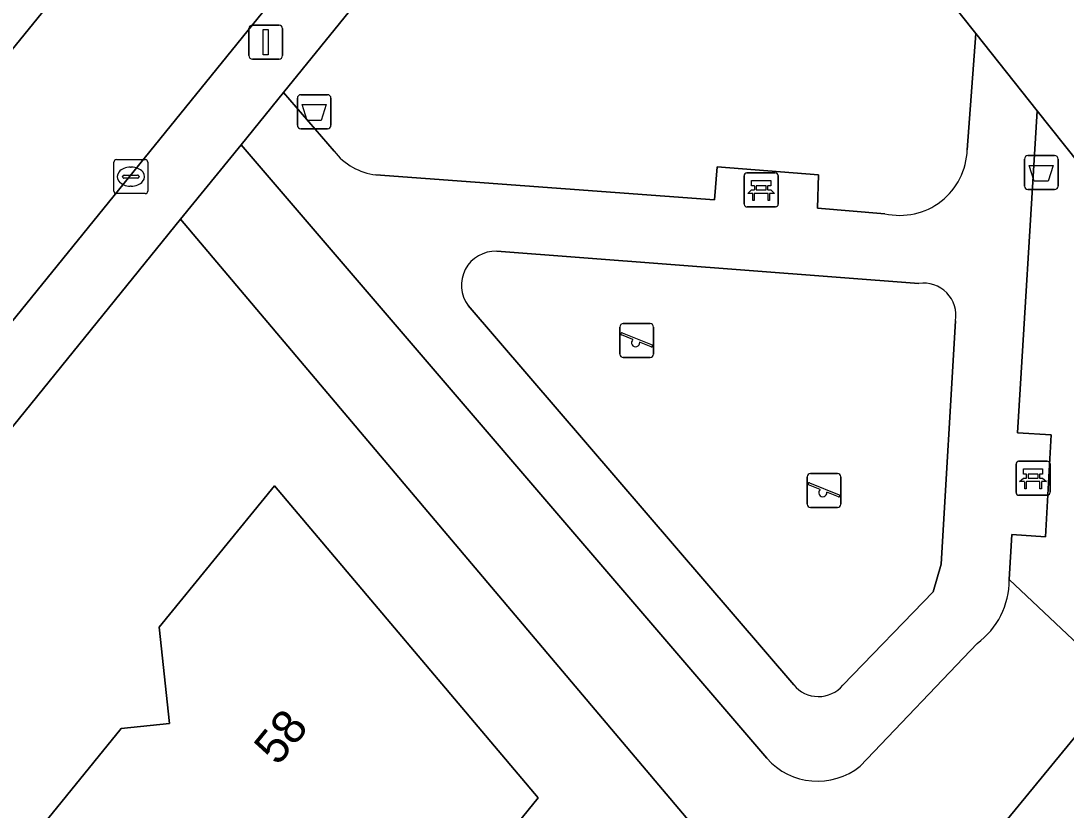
# Model space of a CAD drawing. Extents: x 157320 to 158835, y 386650 to 388491.
# Drawn here: x 157825.03 to 157855.8, y 387375.68 to 387398.91 of the extents above; entities that cross this region are included whole.
import ezdxf

# ---------------------------------------------------------------- set-up
doc = ezdxf.new("R2010")
doc.units = 0
for name, color, linetype in [('IMGEO_Afvalbak', 7, 'Continuous'), ('IMGEO_Bank', 7, 'Continuous'), ('IMGEO_Erf', 7, 'Continuous'), ('IMGEO_Groenvoorziening', 7, 'Continuous'), ('IMGEO_Kolk', 7, 'Continuous'), ('IMGEO_Lichtmast', 7, 'Continuous'), ('IMGEO_Pand', 7, 'Continuous'), ('IMGEO_Pand_nummerreeks', 7, 'Continuous'), ('IMGEO_Parkeervlak_open', 7, 'Continuous'), ('IMGEO_Rijbaan_lokaal_open', 7, 'Continuous'), ('IMGEO_Speelvoorziening', 7, 'Continuous'), ('IMGEO_Terreindeel_zand', 7, 'Continuous'), ('IMGEO_Voetpad_halfverhard', 7, 'Continuous'), ('IMGEO_Voetpad_open', 7, 'Continuous')]:
    doc.layers.add(name, color=color, linetype=linetype)

msp = doc.modelspace()

# ---------------------------------------------------------------- linework, layer by layer
at = {"layer": 'IMGEO_Afvalbak'}
for p, q in [((157833.167, 387395.841), (157833.167, 387396.641)), ((157833.167, 387396.641), (157833.167, 387395.841)), ((157833.267, 387396.741), (157834.057, 387396.741)), ((157834.057, 387396.741), (157833.267, 387396.741)), ((157834.157, 387396.641), (157834.157, 387395.841)), ((157834.157, 387395.841), (157834.157, 387396.641)), ((157834.057, 387395.741), (157833.267, 387395.741)), ((157833.267, 387395.741), (157834.057, 387395.741)), ((157854.572, 387394.048), (157854.572, 387394.848)), ((157854.572, 387394.848), (157854.572, 387394.048)), ((157854.672, 387394.948), (157855.462, 387394.948)), ((157855.462, 387394.948), (157854.672, 387394.948)), ((157855.562, 387394.848), (157855.562, 387394.048)), ((157855.562, 387394.048), (157855.562, 387394.848)), ((157855.462, 387393.948), (157854.672, 387393.948)), ((157854.672, 387393.948), (157855.462, 387393.948))]:
    msp.add_line(p, q, dxfattribs=at)
for points in [[(157833.31, 387396.455), (157834.014, 387396.455), (157833.865, 387395.985), (157833.459, 387395.985), (157833.31, 387396.455)], [(157854.715, 387394.662), (157855.419, 387394.662), (157855.27, 387394.192), (157854.864, 387394.192), (157854.715, 387394.662)]]:
    msp.add_lwpolyline(points, dxfattribs=at)
for centre, start, end in [((157833.267, 387396.641), 90, 180), ((157833.267, 387396.641), 90, 180), ((157834.057, 387396.641), 0, 90), ((157834.057, 387396.641), 360, 90), ((157833.267, 387395.841), 180, 270), ((157833.267, 387395.841), 180, 270), ((157834.057, 387395.841), 270, 0), ((157834.057, 387395.841), 270, 0), ((157854.672, 387394.848), 90, 180), ((157854.672, 387394.848), 90, 180), ((157855.462, 387394.848), 0, 90), ((157855.462, 387394.848), 360, 90), ((157854.672, 387394.048), 180, 270), ((157854.672, 387394.048), 180, 270), ((157855.462, 387394.048), 270, 0), ((157855.462, 387394.048), 270, 0)]:
    msp.add_arc(centre, 0.1, start, end, dxfattribs=at)
at = {"layer": 'IMGEO_Bank'}
for p, q in [((157846.397, 387394.44), (157847.238, 387394.44)), ((157847.238, 387394.44), (157846.397, 387394.44)), ((157846.322, 387393.515), (157846.322, 387394.356)), ((157846.322, 387394.356), (157846.322, 387393.515)), ((157847.322, 387394.365), (157847.322, 387393.524)), ((157847.322, 387393.524), (157847.322, 387394.365)), ((157847.019, 387393.838), (157846.626, 387393.838)), ((157846.631, 387393.946), (157846.631, 387394.052)), ((157846.675, 387394.052), (157846.675, 387393.946)), ((157846.963, 387394.058), (157846.681, 387394.058)), ((157846.681, 387393.94), (157846.963, 387393.94)), ((157846.969, 387393.946), (157846.969, 387394.052)), ((157847.013, 387394.052), (157847.013, 387393.946)), ((157847.247, 387393.44), (157846.406, 387393.44)), ((157846.406, 387393.44), (157847.247, 387393.44)), ((157854.326, 387385.027), (157854.326, 387385.868)), ((157854.326, 387385.868), (157854.326, 387385.027)), ((157854.401, 387385.952), (157855.242, 387385.952)), ((157855.242, 387385.952), (157854.401, 387385.952)), ((157855.326, 387385.877), (157855.326, 387385.036)), ((157855.326, 387385.036), (157855.326, 387385.877)), ((157854.635, 387385.458), (157854.635, 387385.564)), ((157854.679, 387385.564), (157854.679, 387385.458)), ((157854.967, 387385.57), (157854.685, 387385.57)), ((157854.973, 387385.458), (157854.973, 387385.564)), ((157855.017, 387385.564), (157855.017, 387385.458)), ((157855.023, 387385.35), (157854.63, 387385.35)), ((157854.685, 387385.452), (157854.967, 387385.452)), ((157855.251, 387384.952), (157854.41, 387384.952)), ((157854.41, 387384.952), (157855.251, 387384.952))]:
    msp.add_line(p, q, dxfattribs=at)
for points in [[(157846.625, 387394.058), (157846.539, 387394.058), (157846.539, 387394.219), (157847.102, 387394.219), (157847.102, 387394.058), (157847.019, 387394.058)], [(157846.569, 387393.838), (157846.427, 387393.838), (157846.539, 387393.94), (157846.625, 387393.94)], [(157846.619, 387393.831), (157846.619, 387393.624), (157846.576, 387393.624), (157846.576, 387393.831)], [(157847.019, 387393.94), (157847.102, 387393.94), (157847.214, 387393.838), (157847.075, 387393.838)], [(157847.069, 387393.831), (157847.069, 387393.624), (157847.025, 387393.624), (157847.025, 387393.831)], [(157854.629, 387385.57), (157854.543, 387385.57), (157854.543, 387385.731), (157855.106, 387385.731), (157855.106, 387385.57), (157855.023, 387385.57)], [(157854.573, 387385.35), (157854.431, 387385.35), (157854.543, 387385.452), (157854.629, 387385.452)], [(157854.623, 387385.343), (157854.623, 387385.136), (157854.58, 387385.136), (157854.58, 387385.343)], [(157855.023, 387385.452), (157855.106, 387385.452), (157855.218, 387385.35), (157855.079, 387385.35)], [(157855.073, 387385.343), (157855.073, 387385.136), (157855.029, 387385.136), (157855.029, 387385.343)]]:
    msp.add_lwpolyline(points, dxfattribs=at)
for centre, radius, start, end in [((157846.4, 387394.362), 0.0779, 92.4484, 184.2845), ((157846.4, 387394.362), 0.0779, 92.4484, 184.2845), ((157847.244, 387394.362), 0.0779, 2.4484, 94.2845), ((157847.244, 387394.362), 0.0779, 2.4484, 94.2845), ((157846.569, 387393.831), 0.00671, 2.8957, 87.1043), ((157846.626, 387393.831), 0.00671, 92.8957, 177.1043), ((157846.624, 387394.051), 0.00671, 2.8957, 87.1043), ((157846.624, 387393.947), 0.00671, 272.8957, 357.1043), ((157846.681, 387394.051), 0.00671, 92.8957, 177.1043), ((157846.681, 387393.947), 0.00671, 182.8957, 267.1043), ((157846.963, 387394.051), 0.00671, 2.8957, 87.1043), ((157846.963, 387393.947), 0.00671, 272.8957, 357.1043), ((157847.02, 387394.051), 0.00671, 92.8957, 177.1043), ((157847.02, 387393.947), 0.00671, 182.8957, 267.1043), ((157847.018, 387393.831), 0.00671, 2.8957, 87.1043), ((157847.075, 387393.831), 0.00671, 92.8957, 177.1043), ((157846.4, 387393.518), 0.0779, 182.4484, 274.2845), ((157846.4, 387393.518), 0.0779, 182.4484, 274.2845), ((157847.244, 387393.518), 0.0779, 272.4484, 4.2845), ((157847.244, 387393.518), 0.0779, 272.4484, 4.2845), ((157854.404, 387385.874), 0.0779, 92.4484, 184.2845), ((157854.404, 387385.874), 0.0779, 92.4484, 184.2845), ((157855.248, 387385.874), 0.0779, 2.4484, 94.2845), ((157855.248, 387385.874), 0.0779, 2.4484, 94.2845), ((157854.628, 387385.563), 0.00671, 2.8957, 87.1043), ((157854.685, 387385.563), 0.00671, 92.8957, 177.1043), ((157854.967, 387385.563), 0.00671, 2.8957, 87.1043), ((157855.024, 387385.563), 0.00671, 92.8957, 177.1043), ((157854.573, 387385.343), 0.00671, 2.8957, 87.1043), ((157854.63, 387385.343), 0.00671, 92.8957, 177.1043), ((157854.628, 387385.459), 0.00671, 272.8957, 357.1043), ((157854.685, 387385.459), 0.00671, 182.8957, 267.1043), ((157854.967, 387385.459), 0.00671, 272.8957, 357.1043), ((157855.024, 387385.459), 0.00671, 182.8957, 267.1043), ((157855.022, 387385.343), 0.00671, 2.8957, 87.1043), ((157855.079, 387385.343), 0.00671, 92.8957, 177.1043), ((157854.404, 387385.03), 0.0779, 182.4484, 274.2845), ((157854.404, 387385.03), 0.0779, 182.4484, 274.2845), ((157855.248, 387385.03), 0.0779, 272.4484, 4.2845), ((157855.248, 387385.03), 0.0779, 272.4484, 4.2845)]:
    msp.add_arc(centre, radius, start, end, dxfattribs=at)
at = {"layer": 'IMGEO_Erf'}
msp.add_lwpolyline([(157823.142, 387372.126), (157825.562, 387375.105), (157827.978, 387378.079), (157829.401, 387378.229), (157829.101, 387381.065), (157832.491, 387385.228), (157840.261, 387376.042), (157836.393, 387371.277), (157841.916, 387366.832), (157843.452, 387367.008), (157845.621, 387369.704), (157847.578, 387367.391), (157849.436, 387369.766), (157829.731, 387393.075), (157823.566, 387385.477)], dxfattribs=at)
at = {"layer": 'IMGEO_Groenvoorziening'}
for points in [[(157852.889, 387395.12), (157853.14, 387398.544), (157846.107, 387407.382), (157845.399, 387407.886)], [(157841.134, 387407.129), (157832.757, 387396.804), (157834.248, 387395.077)], [(157877.526, 387404.309), (157871.71, 387397.168), (157871.553, 387397.366), (157866.632, 387390.707), (157857.36, 387379.415), (157849.436, 387369.766), (157847.578, 387367.391), (157842.593, 387361.257), (157836.221, 387353.416), (157833.095, 387349.569), (157829.944, 387345.69)], [(157846.987, 387377.208), (157831.509, 387395.266), (157829.731, 387393.075), (157849.436, 387369.766), (157857.36, 387379.415)], [(157835.482, 387394.382), (157845.45, 387393.642), (157845.525, 387394.62), (157848.512, 387394.383), (157848.483, 387393.406), (157850.465, 387393.238)], [(157857.36, 387379.415), (157854.121, 387382.466)], [(157853.177, 387380.588), (157849.738, 387376.976)]]:
    msp.add_lwpolyline(points, dxfattribs=at)
msp.add_lwpolyline([(157866.632, 387390.707), (157866.597, 387391.046), (157862.808, 387386.396), (157854.949, 387396.271), (157854.368, 387386.789), (157855.36, 387386.724), (157855.192, 387383.727), (157854.205, 387383.798), (157854.121, 387382.466), (157857.36, 387379.415)], close=True, dxfattribs=at)
for centre, radius, start, end in [((157835.7, 387396.212), 1.843, 218.0161, 263.2066), ((157850.904, 387395.174), 1.985, 257.2143, 358.4374), ((157851.849, 387382.432), 2.273, 305.7689, 0.8572), ((157848.484, 387378.53), 1.997, 221.4478, 308.9112)]:
    msp.add_arc(centre, radius, start, end, dxfattribs=at)
at = {"layer": 'IMGEO_Kolk'}
for p, q in [((157827.764, 387393.904), (157827.764, 387394.756)), ((157827.839, 387394.83), (157828.691, 387394.83)), ((157828.765, 387394.756), (157828.765, 387393.904)), ((157828.252, 387394.61), (157828.277, 387394.61)), ((157828.023, 387394.324), (157828.023, 387394.336)), ((157828.461, 387394.287), (157828.063, 387394.287)), ((157828.066, 387394.373), (157828.464, 387394.373)), ((157828.507, 387394.336), (157828.507, 387394.324)), ((157828.691, 387393.83), (157827.839, 387393.83)), ((157828.275, 387394.05), (157828.25, 387394.05))]:
    msp.add_line(p, q, dxfattribs=at)
for points in [[(157827.764, 387393.904), (157827.764, 387394.756)], [(157827.839, 387394.83), (157828.691, 387394.83)], [(157828.765, 387394.756), (157828.765, 387393.904)], [(157828.691, 387393.83), (157827.839, 387393.83)]]:
    msp.add_lwpolyline(points, dxfattribs=at)
for centre, radius, start, end in [((157827.841, 387394.754), 0.0765, 91.552, 178.448), ((157827.841, 387394.754), 0.0765, 91.552, 178.448), ((157828.689, 387394.754), 0.0765, 1.552, 88.448), ((157828.689, 387394.754), 0.0765, 1.552, 88.448), ((157828.063, 387394.333), 0.0403, 85.8775, 175.7526), ((157828.06, 387394.323), 0.0366, 178.938, 274.7102), ((157828.464, 387394.33), 0.043, 264.8664, 352.4533), ((157828.468, 387394.335), 0.0386, 1.7309, 96.639), ((157827.841, 387393.906), 0.0765, 181.552, 268.448), ((157827.841, 387393.906), 0.0765, 181.552, 268.448), ((157828.689, 387393.906), 0.0765, 271.552, 358.448), ((157828.689, 387393.906), 0.0765, 271.552, 358.448)]:
    msp.add_arc(centre, radius, start, end, dxfattribs=at)
for centre, major_axis, ratio, start_param, end_param in [((157828.251, 387394.33), (-0.387, 0.002), 0.722429, 4.712389, 7.853982), ((157828.276, 387394.33), (-0.39, 0.002), 0.717154, 1.570796, 4.712389)]:
    msp.add_ellipse(centre, major_axis=major_axis, ratio=ratio, start_param=start_param, end_param=end_param, dxfattribs=at)
at = {"layer": 'IMGEO_Lichtmast'}
for p, q in [((157831.842, 387398.791), (157832.632, 387398.791)), ((157832.632, 387398.791), (157831.842, 387398.791)), ((157831.742, 387397.891), (157831.742, 387398.691)), ((157831.742, 387398.691), (157831.742, 387397.891)), ((157832.732, 387398.691), (157832.732, 387397.891)), ((157832.732, 387397.891), (157832.732, 387398.691)), ((157832.632, 387397.791), (157831.842, 387397.791)), ((157831.842, 387397.791), (157832.632, 387397.791))]:
    msp.add_line(p, q, dxfattribs=at)
msp.add_lwpolyline([(157832.162, 387398.666), (157832.312, 387398.666), (157832.312, 387397.916), (157832.162, 387397.916), (157832.162, 387398.666)], dxfattribs=at)
for centre, start, end in [((157831.842, 387398.691), 90, 180), ((157831.842, 387398.691), 90, 180), ((157832.632, 387398.691), 0, 90), ((157832.632, 387398.691), 360, 90), ((157831.842, 387397.891), 180, 270), ((157831.842, 387397.891), 180, 270), ((157832.632, 387397.891), 270, 0), ((157832.632, 387397.891), 270, 0)]:
    msp.add_arc(centre, 0.1, start, end, dxfattribs=at)
at = {"layer": 'IMGEO_Pand'}
msp.add_lwpolyline([(157825.562, 387375.105), (157842.593, 387361.257), (157847.578, 387367.391), (157845.621, 387369.704), (157843.452, 387367.008), (157841.916, 387366.832), (157836.393, 387371.277), (157840.261, 387376.042), (157832.491, 387385.228), (157829.101, 387381.065), (157829.401, 387378.229), (157827.978, 387378.079)], close=True, dxfattribs=at)
at = {"layer": 'IMGEO_Parkeervlak_open'}
msp.add_lwpolyline([(157781.63, 387344.993), (157834.935, 387410.595)], dxfattribs=at)
at = {"layer": 'IMGEO_Rijbaan_lokaal_open'}
msp.add_lwpolyline([(157846.356, 387416.537), (157845.399, 387407.886), (157846.107, 387407.382), (157853.14, 387398.544), (157854.949, 387396.271), (157862.808, 387386.396), (157866.597, 387391.046)], close=True, dxfattribs=at)
for points in [[(157836.376, 387404.4), (157838.87, 387407.488), (157834.935, 387410.595), (157781.63, 387344.993), (157779.016, 387341.753), (157777.486, 387339.892)], [(157776.759, 387331.339), (157777.377, 387331.827), (157777.938, 387332.37), (157780.348, 387335.32), (157784.274, 387340.139), (157788.056, 387344.828), (157797.002, 387355.833), (157800.797, 387360.52), (157809.626, 387371.388), (157813.411, 387376.075), (157821.899, 387386.548), (157824.279, 387389.477), (157836.376, 387404.4)]]:
    msp.add_lwpolyline(points, dxfattribs=at)
at = {"layer": 'IMGEO_Speelvoorziening'}
for p, q in [((157842.664, 387389.103), (157842.664, 387389.903)), ((157842.664, 387389.903), (157842.664, 387389.103)), ((157842.764, 387390.003), (157843.554, 387390.003)), ((157843.554, 387390.003), (157842.764, 387390.003)), ((157843.654, 387389.903), (157843.654, 387389.103)), ((157843.654, 387389.103), (157843.654, 387389.903)), ((157843.047, 387389.531), (157842.708, 387389.668)), ((157842.733, 387389.728), (157843.609, 387389.375)), ((157843.585, 387389.315), (157843.245, 387389.452)), ((157843.554, 387389.003), (157842.764, 387389.003)), ((157842.764, 387389.003), (157843.554, 387389.003)), ((157848.275, 387385.588), (157849.065, 387385.588)), ((157849.065, 387385.588), (157848.275, 387385.588)), ((157848.175, 387384.688), (157848.175, 387385.488)), ((157848.175, 387385.488), (157848.175, 387384.688)), ((157848.558, 387385.116), (157848.219, 387385.253)), ((157848.244, 387385.313), (157849.12, 387384.96)), ((157849.165, 387385.488), (157849.165, 387384.688)), ((157849.165, 387384.688), (157849.165, 387385.488)), ((157849.096, 387384.9), (157848.756, 387385.037)), ((157849.065, 387384.588), (157848.275, 387384.588)), ((157848.275, 387384.588), (157849.065, 387384.588))]:
    msp.add_line(p, q, dxfattribs=at)
for centre, radius, start, end in [((157842.764, 387389.903), 0.1, 90, 180), ((157842.764, 387389.903), 0.1, 90, 180), ((157843.554, 387389.903), 0.1, 0, 90), ((157843.554, 387389.903), 0.1, 360, 90), ((157842.721, 387389.698), 0.0327, 68.078, 248.078), ((157843.126, 387389.441), 0.12, 130.9928, 5.1632), ((157843.597, 387389.345), 0.0327, 248.078, 68.078), ((157842.764, 387389.103), 0.1, 180, 270), ((157842.764, 387389.103), 0.1, 180, 270), ((157843.554, 387389.103), 0.1, 270, 0), ((157843.554, 387389.103), 0.1, 270, 0), ((157848.275, 387385.488), 0.1, 90, 180), ((157848.275, 387385.488), 0.1, 90, 180), ((157849.065, 387385.488), 0.1, 0, 90), ((157849.065, 387385.488), 0.1, 360, 90), ((157848.232, 387385.283), 0.0327, 68.078, 248.078), ((157848.637, 387385.026), 0.12, 130.9928, 5.1632), ((157849.108, 387384.93), 0.0327, 248.078, 68.078), ((157848.275, 387384.688), 0.1, 180, 270), ((157848.275, 387384.688), 0.1, 180, 270), ((157849.065, 387384.688), 0.1, 270, 0), ((157849.065, 387384.688), 0.1, 270, 0)]:
    msp.add_arc(centre, radius, start, end, dxfattribs=at)
at = {"layer": 'IMGEO_Terreindeel_zand'}
for points in [[(157851.467, 387391.187), (157839.039, 387392.131)], [(157838.196, 387390.533), (157847.779, 387379.368)], [(157849.225, 387379.357), (157851.884, 387382.106), (157852.121, 387382.917), (157852.546, 387390.086)]]:
    msp.add_lwpolyline(points, dxfattribs=at)
for centre, radius, start, end in [((157838.996, 387391.132), 1, 87.5325, 216.8411), ((157851.602, 387390.24), 0.956, 350.705, 98.1386), ((157848.507, 387379.965), 0.941, 219.3868, 319.7415)]:
    msp.add_arc(centre, radius, start, end, dxfattribs=at)
at = {"layer": 'IMGEO_Voetpad_halfverhard'}
for points in [[(157854.121, 387382.466), (157854.205, 387383.798), (157855.192, 387383.727), (157855.36, 387386.724), (157854.368, 387386.789), (157854.949, 387396.271), (157853.14, 387398.544), (157852.889, 387395.12)], [(157834.248, 387395.077), (157832.757, 387396.804), (157831.509, 387395.266), (157846.987, 387377.208)], [(157850.465, 387393.238), (157848.483, 387393.406), (157848.512, 387394.383), (157845.525, 387394.62), (157845.45, 387393.642), (157835.482, 387394.382)], [(157839.039, 387392.131), (157851.467, 387391.187)], [(157847.779, 387379.368), (157838.196, 387390.533)], [(157852.546, 387390.086), (157852.121, 387382.917), (157851.884, 387382.106), (157849.225, 387379.357)], [(157849.738, 387376.976), (157853.177, 387380.588)]]:
    msp.add_lwpolyline(points, dxfattribs=at)
for centre, radius, start, end in [((157835.7, 387396.212), 1.843, 218.0161, 263.2066), ((157850.904, 387395.174), 1.985, 257.2143, 358.4374), ((157838.996, 387391.132), 1, 87.5325, 216.8411), ((157851.602, 387390.24), 0.956, 350.705, 98.1386), ((157851.849, 387382.432), 2.273, 305.7689, 0.8572), ((157848.507, 387379.965), 0.941, 219.3868, 319.7415), ((157848.484, 387378.53), 1.997, 221.4478, 308.9112)]:
    msp.add_arc(centre, radius, start, end, dxfattribs=at)
at = {"layer": 'IMGEO_Voetpad_open'}
for points in [[(157843.096, 387411.078), (157842.59, 387410.361), (157840.374, 387407.695), (157839.552, 387408.333), (157838.87, 387407.488), (157836.376, 387404.4), (157824.279, 387389.477), (157824.667, 387389.162), (157822.287, 387386.233), (157821.899, 387386.548), (157813.411, 387376.075), (157813.799, 387375.761), (157810.014, 387371.074), (157809.626, 387371.388), (157800.797, 387360.52), (157801.185, 387360.206), (157797.39, 387355.519), (157797.002, 387355.833), (157788.056, 387344.828)], [(157780, 387331.748), (157823.566, 387385.477), (157829.731, 387393.075), (157831.509, 387395.266), (157832.757, 387396.804), (157841.134, 387407.129)]]:
    msp.add_lwpolyline(points, dxfattribs=at)

# ---------------------------------------------------------------- texts
at = {"layer": 'IMGEO_Pand_nummerreeks'}
msp.add_text('58', height=1, rotation=50.9228, dxfattribs=at).set_placement((157832.593, 387376.957))

doc.saveas('drawing.dxf')
